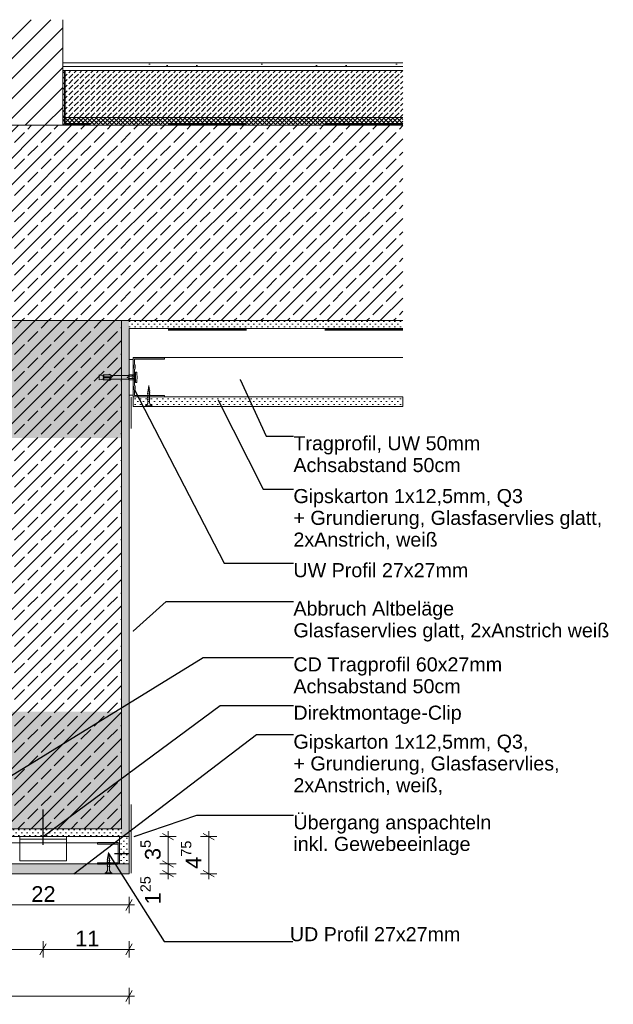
# Model space of a CAD drawing. Header units: metres. Extents: x -4 to 100, y -11 to 17.
# Tile 700 of 728: x 86.023 to 86.782, y -10.859 to -9.599. Entities that reach past the tile are written whole.
import ezdxf

# ---------------------------------------------------------------- set-up
doc = ezdxf.new("R2010")
doc.units = ezdxf.units.M
doc.header["$MEASUREMENT"] = 0
doc.linetypes.add('Strichlinie eng', pattern=[0.115, 0.075, -0.04])
doc.linetypes.add('Wipeout_Contour', pattern=[1, 0, -1])
for name, color, linetype in [('152 - Bemaßung_ Beschriftung.Ausbau', 7, 'Continuous'), ('301 - Elemente.Linie', 7, 'Continuous'), ('603 - Struktur.Bodenplatte_ Decke Roh', 7, 'Continuous'), ('605 - Struktur.Wand Innen', 7, 'Continuous'), ('608 - Struktur.Träger', 7, 'Continuous'), ('650 - Abdeckung.Fußboden Aufbau', 7, 'Continuous'), ('653 - Abdeckung.TB Verkofferung', 7, 'Continuous'), ('Neubau_301 - Elemente.Linie', 7, 'Continuous'), ('Neubau_651 - Abdeckung.Decke abgehängt_ bekleidet', 7, 'Continuous'), ('Neubau_653 - Abdeckung.TB Verkofferung', 7, 'Continuous'), ('Neubau_660 - Unterkonstruktion.Trockenbau', 7, 'Continuous')]:
    doc.layers.add(name, color=color, linetype=linetype)
doc.styles.add('ERSTELLTER_STIL_2', font='txt')
doc.dimstyles.new('ERSTELLTER_STIL__15', dxfattribs={"dimtxt": 0.02, "dimasz": 0.01064, "dimexe": 0.18, "dimexo": 0.0625, "dimgap": 0, "dimtad": 1, "dimtih": 1, "dimtoh": 1, "dimzin": 0, "dimdsep": 46, "dimtxsty": 'ERSTELLTER_STIL_2', "dimblk": 'ARROWHEAD_2', "dimblk1": 'ARROWHEAD_2', "dimblk2": 'ARROWHEAD_2', "dimcen": 0.09, "dimse1": 1, "dimse2": 1, "dimclrd": 7, "dimclre": 7, "dimclrt": 7, "dimazin": 0, "dimtfac": 1, "dimtdec": 4, "dimtmove": 0, "dimatfit": 3, "dimfxl": 1, "dimtolj": 1, "dimtzin": 0, "dimarcsym": 0})
doc.dimstyles.new('ERSTELLTER_STIL__17', dxfattribs={"dimtxt": 0.02, "dimasz": 0.01064, "dimexe": 0.18, "dimexo": 0.0625, "dimgap": 0, "dimtad": 1, "dimzin": 0, "dimdsep": 46, "dimtxsty": 'ERSTELLTER_STIL_2', "dimblk": 'ARROWHEAD_2', "dimblk1": 'ARROWHEAD_2', "dimblk2": 'ARROWHEAD_2', "dimcen": 0.09, "dimse1": 1, "dimse2": 1, "dimclrd": 7, "dimclre": 7, "dimclrt": 7, "dimazin": 0, "dimtfac": 1, "dimtdec": 4, "dimtmove": 0, "dimatfit": 3, "dimfxl": 1, "dimtolj": 1, "dimtzin": 0, "dimarcsym": 0})
doc.dimstyles.new('ERSTELLTER_STIL__18', dxfattribs={"dimtxt": 0.02, "dimasz": 0.01064, "dimexe": 0.18, "dimexo": 0.5, "dimgap": 0, "dimtad": 1, "dimtih": 1, "dimtoh": 1, "dimzin": 0, "dimdsep": 46, "dimtxsty": 'ERSTELLTER_STIL_2', "dimblk": 'ARROWHEAD_2', "dimblk1": 'ARROWHEAD_2', "dimblk2": 'ARROWHEAD_2', "dimcen": 0.09, "dimse1": 1, "dimse2": 1, "dimclrd": 7, "dimclre": 7, "dimclrt": 7, "dimazin": 0, "dimtfac": 1, "dimtdec": 4, "dimtmove": 0, "dimatfit": 3, "dimfxl": 1, "dimtolj": 1, "dimtzin": 0, "dimarcsym": 0})
doc.dimstyles.new('ERSTELLTER_STIL__20', dxfattribs={"dimtxt": 0.18, "dimasz": 0.001824, "dimexe": 0.18, "dimexo": 0.0625, "dimgap": 0, "dimtad": 0, "dimtih": 1, "dimtoh": 1, "dimdec": 4, "dimzin": 0, "dimdsep": 46, "dimcen": 0.09, "dimadec": 0, "dimazin": 0, "dimtfac": 1, "dimtdec": 4, "dimtmove": 0, "dimatfit": 3, "dimldrblk": 'ARROWHEAD_11', "dimfxl": 1, "dimtolj": 1, "dimtzin": 0, "dimarcsym": 0})
pattern_1 = [(45, (80.152993, -16.349286), (-0.003535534, 0.003535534), [0, -0.005])]
pattern_2 = [(45, (80.152993, -16.349286), (-0.01697056, 0.01697056), []), (45, (80.144508, -16.3408), (-0.01697056, 0.01697056), [0.018, -0.006])]

# ---------------------------------------------------------------- blocks, each defined once
blk = doc.blocks.new('*D818', base_point=(80.153, -16.3493))
at = {"layer": '152 - Bemaßung_ Beschriftung.Ausbau', "color": 7, "linetype": 'Continuous', "lineweight": 5}
for p, q in [((85.567, -10.7248), (85.5589, -10.7388)), ((85.947, -10.7248), (85.9389, -10.7388)), ((85.943, -10.7423), (85.943, -10.7213)), ((85.563, -10.7318), (85.943, -10.7318)), ((85.943, -10.7318), (86.163, -10.7318))]:
    blk.add_line(p, q, dxfattribs=at)
at = {"layer": '152 - Bemaßung_ Beschriftung.Ausbau', "color": 7, "lineweight": 5, "insert": (85.7378, -10.7278), "char_height": 0.02, "attachment_point": 7, "style": 'ERSTELLTER_STIL_2'}
blk.add_mtext('\\A1;{\\pql;\\fArial|b0|i0|c0|p38;38}', dxfattribs=at)
blk = doc.blocks.new('ARROWHEAD_2')
at = {"color": 0, "linetype": 'Continuous', "lineweight": 0}
for p, q in [((0, 0), (-1, 0)), ((-0.38, -0.66), (0.38, 0.66))]:
    blk.add_line(p, q, dxfattribs=at)
blk = doc.blocks.new('*D819', base_point=(80.153, -16.3493))
at = {"layer": '152 - Bemaßung_ Beschriftung.Ausbau', "color": 7, "linetype": 'Continuous', "lineweight": 5}
for p, q in [((85.947, -10.7248), (85.9389, -10.7388)), ((86.1589, -10.7388), (86.167, -10.7248)), ((86.163, -10.7423), (86.163, -10.7213)), ((85.943, -10.7318), (86.163, -10.7318)), ((86.163, -10.7318), (86.1698, -10.7318))]:
    blk.add_line(p, q, dxfattribs=at)
at = {"layer": '152 - Bemaßung_ Beschriftung.Ausbau', "color": 7, "lineweight": 5, "insert": (86.0378, -10.7278), "char_height": 0.02, "attachment_point": 7, "style": 'ERSTELLTER_STIL_2'}
blk.add_mtext('\\A1;{\\pql;\\fArial|b0|i0|c0|p38;22}', dxfattribs=at)
blk = doc.blocks.new('*D823', base_point=(80.153, -16.3493))
at = {"layer": '152 - Bemaßung_ Beschriftung.Ausbau', "color": 7, "linetype": 'Continuous', "lineweight": 5}
for p, q in [((85.457, -10.7817), (85.4489, -10.7957)), ((85.453, -10.7992), (85.453, -10.7782)), ((86.057, -10.7817), (86.0489, -10.7957)), ((85.203, -10.7887), (85.453, -10.7887)), ((85.453, -10.7887), (86.053, -10.7887))]:
    blk.add_line(p, q, dxfattribs=at)
at = {"layer": '152 - Bemaßung_ Beschriftung.Ausbau', "color": 7, "lineweight": 5, "insert": (85.7378, -10.7847), "char_height": 0.02, "attachment_point": 7, "style": 'ERSTELLTER_STIL_2'}
blk.add_mtext('\\A1;{\\pql;\\fArial|b0|i0|c0|p38;60}', dxfattribs=at)
blk = doc.blocks.new('*D824', base_point=(80.153, -16.3493))
at = {"layer": '152 - Bemaßung_ Beschriftung.Ausbau', "color": 7, "linetype": 'Continuous', "lineweight": 5}
for p, q in [((86.057, -10.7817), (86.0489, -10.7957)), ((86.053, -10.7992), (86.053, -10.7782)), ((86.1589, -10.7957), (86.167, -10.7817)), ((86.163, -10.7992), (86.163, -10.7782)), ((85.453, -10.7887), (86.053, -10.7887)), ((86.053, -10.7887), (86.163, -10.7887)), ((86.163, -10.7887), (86.1698, -10.7887))]:
    blk.add_line(p, q, dxfattribs=at)
at = {"layer": '152 - Bemaßung_ Beschriftung.Ausbau', "color": 7, "lineweight": 5, "insert": (86.0938, -10.7847), "char_height": 0.02, "attachment_point": 7, "style": 'ERSTELLTER_STIL_2'}
blk.add_mtext('\\A1;{\\pql;\\fArial|b0|i0|c0|p38;11}', dxfattribs=at)
blk = doc.blocks.new('*D825', base_point=(80.153, -16.3493))
at = {"layer": '152 - Bemaßung_ Beschriftung.Ausbau', "color": 7, "linetype": 'Continuous', "lineweight": 5}
for p, q in [((85.207, -10.8414), (85.1989, -10.8554)), ((85.203, -10.8589), (85.203, -10.8379)), ((86.1589, -10.8554), (86.167, -10.8414)), ((86.163, -10.8589), (86.163, -10.8379)), ((85.1961, -10.8484), (85.203, -10.8484)), ((85.203, -10.8484), (86.163, -10.8484)), ((86.163, -10.8484), (86.1698, -10.8484))]:
    blk.add_line(p, q, dxfattribs=at)
at = {"layer": '152 - Bemaßung_ Beschriftung.Ausbau', "color": 7, "lineweight": 5, "insert": (85.6678, -10.8444), "char_height": 0.02, "attachment_point": 7, "style": 'ERSTELLTER_STIL_2'}
blk.add_mtext('\\A1;{\\pql;\\fArial|b0|i0|c0|p38;96}', dxfattribs=at)
blk = doc.blocks.new('*D834', base_point=(80.153, -16.3493))
at = {"layer": '152 - Bemaßung_ Beschriftung.Ausbau', "color": 7, "linetype": 'Continuous', "lineweight": 5}
for p, q in [((86.2232, -10.6793), (86.2022, -10.6793)), ((86.2057, -10.6752), (86.2197, -10.6833)), ((86.2127, -10.6918), (86.2127, -10.6793)), ((86.2232, -10.6918), (86.2022, -10.6918)), ((86.2057, -10.6877), (86.2197, -10.6958)), ((86.2127, -10.6986), (86.2127, -10.6918))]:
    blk.add_line(p, q, dxfattribs=at)
at = {"layer": '152 - Bemaßung_ Beschriftung.Ausbau', "color": 7, "lineweight": 5, "insert": (86.2089, -10.731), "char_height": 0.02, "attachment_point": 7, "rotation": 90, "style": 'ERSTELLTER_STIL_2'}
blk.add_mtext('\\A1;{\\pql;\\fArial|b0|i0|c0|p38;1\\fArial|b0|i0|c0|p38;\\A1{\\H.66x;\\S25^  ;}}', dxfattribs=at)
blk = doc.blocks.new('*D835', base_point=(80.153, -16.3493))
at = {"layer": '152 - Bemaßung_ Beschriftung.Ausbau', "color": 7, "linetype": 'Continuous', "lineweight": 5}
for p, q in [((86.2197, -10.6483), (86.2057, -10.6402)), ((86.2127, -10.6443), (86.2127, -10.6374)), ((86.2232, -10.6443), (86.2022, -10.6443)), ((86.2127, -10.6793), (86.2127, -10.6443)), ((86.2232, -10.6793), (86.2022, -10.6793)), ((86.2057, -10.6752), (86.2197, -10.6833))]:
    blk.add_line(p, q, dxfattribs=at)
at = {"layer": '152 - Bemaßung_ Beschriftung.Ausbau', "color": 7, "lineweight": 5, "insert": (86.209, -10.6744), "char_height": 0.02, "attachment_point": 7, "rotation": 90, "style": 'ERSTELLTER_STIL_2'}
blk.add_mtext('\\A1;{\\pql;\\fArial|b0|i0|c0|p38;3\\fArial|b0|i0|c0|p38;\\A1{\\H.66x;\\S5^  ;}}', dxfattribs=at)
blk = doc.blocks.new('*D836', base_point=(80.153, -16.3493))
at = {"layer": '152 - Bemaßung_ Beschriftung.Ausbau', "color": 7, "linetype": 'Continuous', "lineweight": 5}
for p, q in [((86.2717, -10.6483), (86.2577, -10.6402)), ((86.2647, -10.6443), (86.2647, -10.6374)), ((86.2752, -10.6443), (86.2542, -10.6443)), ((86.2647, -10.6918), (86.2647, -10.6443)), ((86.2752, -10.6918), (86.2542, -10.6918)), ((86.2577, -10.6877), (86.2717, -10.6958)), ((86.2647, -10.6986), (86.2647, -10.6918))]:
    blk.add_line(p, q, dxfattribs=at)
at = {"layer": '152 - Bemaßung_ Beschriftung.Ausbau', "color": 7, "lineweight": 5, "insert": (86.2609, -10.6856), "char_height": 0.02, "attachment_point": 7, "rotation": 90, "style": 'ERSTELLTER_STIL_2'}
blk.add_mtext('\\A1;{\\pql;\\fArial|b0|i0|c0|p38;4\\fArial|b0|i0|c0|p38;\\A1{\\H.66x;\\S75^  ;}}', dxfattribs=at)
blk = doc.blocks.new('ARROWHEAD_11')
at = {"color": 0, "linetype": 'Continuous', "lineweight": 0}
blk.add_line((0, 0), (-1, 0), dxfattribs=at)
at = {"color": 0, "linetype": 'Continuous', "lineweight": 0, "const_width": 0.25, "flags": 128}
blk.add_lwpolyline([(-0.125, 0, 1), (0.125, 0, 1)], format="xyb", close=True, dxfattribs=at)

msp = doc.modelspace()

# ---------------------------------------------------------------- hatches: boundary and pattern name
at = {"layer": '603 - Struktur.Bodenplatte_ Decke Roh', "linetype": 'Continuous', "lineweight": 5}
h = msp.add_hatch(dxfattribs=at)
h.set_pattern_fill('Beton__Stahlbeton_0004', style=0, pattern_type=2)
h.set_pattern_definition(pattern_2)
h.paths.add_polyline_path([(86.513, -9.7343), (84.8535, -9.7343), (84.8535, -9.9843), (85.343, -9.9843), (85.563, -9.9843), (85.943, -9.9843), (86.163, -9.9843), (86.513, -9.9843)])
h = msp.add_hatch(dxfattribs=at)
h.set_pattern_fill('Gips_0004', style=0, pattern_type=2)
h.set_pattern_definition(pattern_1)
h.paths.add_polyline_path([(86.163, -9.9843), (86.163, -9.9943), (86.513, -9.9943), (86.513, -9.9843)])
at = {"layer": '608 - Struktur.Träger', "linetype": 'Continuous', "lineweight": 5}
h = msp.add_hatch(dxfattribs=at)
h.set_pattern_fill('Beton__Stahlbeton_0004', style=0, pattern_type=2)
h.set_pattern_definition(pattern_2)
h.paths.add_polyline_path([(85.953, -10.6343), (86.153, -10.6343), (86.153, -9.9843), (85.953, -9.9843)])
at = {"layer": '608 - Struktur.Träger', "linetype": 'Continuous', "lineweight": 0, "true_color": 0x3f1a1a}
for points in [[(85.953, -10.1343), (86.153, -10.1343), (86.153, -9.9843), (85.953, -9.9843)], [(85.953, -10.6343), (86.153, -10.6343), (86.153, -10.4843), (85.953, -10.4843)]]:
    msp.add_hatch(color=19, dxfattribs=at).paths.add_polyline_path(points)
at = {"layer": '608 - Struktur.Träger', "linetype": 'Continuous', "lineweight": 5}
h = msp.add_hatch(dxfattribs=at)
h.set_pattern_fill('Gips_0004', style=0, pattern_type=2)
h.set_pattern_definition(pattern_1)
h.paths.add_polyline_path([(86.153, -10.6443), (86.163, -10.6443), (86.163, -9.9843), (86.153, -9.9843), (86.153, -10.6343)])
h = msp.add_hatch(dxfattribs=at)
h.set_pattern_fill('Gips_0004', style=0, pattern_type=2)
h.set_pattern_definition(pattern_1)
h.paths.add_polyline_path([(86.153, -10.6343), (85.953, -10.6343), (85.953, -10.6443), (86.153, -10.6443)])
at = {"layer": '653 - Abdeckung.TB Verkofferung', "linetype": 'Continuous', "lineweight": 5}
h = msp.add_hatch(dxfattribs=at)
h.set_pattern_fill('Gips_0004', style=0, pattern_type=2)
h.set_pattern_definition(pattern_1)
h.paths.add_polyline_path([(86.1505, -10.6793), (86.163, -10.6793), (86.163, -10.6443), (86.1505, -10.6443)])
at = {"layer": 'Neubau_651 - Abdeckung.Decke abgehängt_ bekleidet', "linetype": 'Continuous', "lineweight": 5}
h = msp.add_hatch(dxfattribs=at)
h.set_pattern_fill('Gips_0004', style=0, pattern_type=2)
h.set_pattern_definition(pattern_1)
h.paths.add_polyline_path([(86.513, -10.0818), (86.168, -10.0818), (86.168, -10.0943), (86.513, -10.0943)])
at = {"layer": 'Neubau_653 - Abdeckung.TB Verkofferung', "linetype": 'Continuous', "lineweight": 5}
h = msp.add_hatch(dxfattribs=at)
h.set_pattern_fill('Gips_0004', style=0, pattern_type=2)
h.set_pattern_definition(pattern_1)
h.paths.add_polyline_path([(85.203, -10.6793), (85.203, -10.6918), (86.163, -10.6918), (86.163, -10.6793)])

# ---------------------------------------------------------------- linework, layer by layer
at = {"layer": '301 - Elemente.Linie', "color": 1, "linetype": 'Continuous', "lineweight": 5}
for p, q in [((86.1306, -10.0538), (86.1306, -10.0563)), ((86.1306, -10.0573), (86.1306, -10.0598)), ((86.1396, -10.0563), (86.1396, -10.0573)), ((86.1711, -10.0553), (86.1636, -10.0553)), ((86.1636, -10.0583), (86.1711, -10.0583)), ((86.1664, -10.0545), (86.1674, -10.0545)), ((86.1664, -10.0575), (86.1674, -10.0575))]:
    msp.add_line(p, q, dxfattribs=at)
at = {"layer": '301 - Elemente.Linie', "color": 92, "linetype": 'Strichlinie eng', "lineweight": 35, "ltscale": 0.2, "true_color": 0x00be00, "flags": 128}
msp.add_lwpolyline([(86.513, -9.9961), (86.1653, -9.9961), (86.1653, -10.0461)], dxfattribs=at)
at = {"layer": '301 - Elemente.Linie', "color": 1, "linetype": 'Continuous', "lineweight": 5}
msp.add_lwpolyline([(86.1727, -10.0507), (86.1729, -10.0537, -0.038322), (86.1729, -10.0598), (86.1727, -10.0628, -0.39195), (86.1722, -10.0633), (86.1716, -10.0633, -0.414214), (86.1711, -10.0628), (86.1711, -10.0508, -0.414214), (86.1716, -10.0503), (86.1722, -10.0503, -0.39195)], format="xyb", close=True, dxfattribs=at)
for points in [[(86.1296, -10.0543), (86.1246, -10.0538), (86.1246, -10.0598), (86.1296, -10.0593)], [(86.1386, -10.0538), (86.1384, -10.0528), (86.1356, -10.0538)], [(86.1386, -10.0598), (86.1384, -10.0608), (86.1356, -10.0598)]]:
    msp.add_lwpolyline(points, dxfattribs=at)
for points in [[(86.1296, -10.0538), (86.1296, -10.0563), (86.1396, -10.0563), (86.1396, -10.0538)], [(86.1396, -10.0573), (86.1396, -10.0598), (86.1296, -10.0598), (86.1296, -10.0573)]]:
    msp.add_lwpolyline(points, close=True, dxfattribs=at)
at = {"layer": '301 - Elemente.Linie', "color": 1, "linetype": 'Continuous', "lineweight": 5, "flags": 128}
for points in [[(86.1711, -10.0538), (86.1636, -10.0538), (86.1604, -10.0543), (86.1396, -10.0543)], [(86.1711, -10.0598), (86.1636, -10.0598), (86.1604, -10.0593), (86.1396, -10.0593)]]:
    msp.add_lwpolyline(points, dxfattribs=at)
msp.add_lwpolyline([(86.1604, -10.0543), (86.1636, -10.0553), (86.1606, -10.0566, 0.659396), (86.1606, -10.057), (86.1636, -10.0583), (86.1604, -10.0593)], format="xyb", dxfattribs=at)
at = {"layer": '603 - Struktur.Bodenplatte_ Decke Roh', "color": 7, "linetype": 'Continuous', "lineweight": 5}
msp.add_line((86.513, -9.9943), (86.163, -9.9943), dxfattribs=at)
at = {"layer": '603 - Struktur.Bodenplatte_ Decke Roh', "color": 7, "linetype": 'Continuous', "lineweight": 13, "flags": 128}
msp.add_lwpolyline([(86.513, -9.9843), (86.163, -9.9843), (86.153, -9.9843), (85.953, -9.9843), (85.943, -9.9843), (85.563, -9.9843), (85.553, -9.9843), (85.353, -9.9843), (85.343, -9.9843), (84.8535, -9.9843)], dxfattribs=at)
at = {"layer": '608 - Struktur.Träger', "color": 7, "linetype": 'Continuous', "lineweight": 13}
for p, q in [((86.153, -9.9843), (86.153, -10.6343)), ((86.153, -10.6343), (85.953, -10.6343))]:
    msp.add_line(p, q, dxfattribs=at)
at = {"layer": '608 - Struktur.Träger', "color": 7, "linetype": 'Continuous', "lineweight": 5}
for p, q in [((86.163, -9.9943), (86.163, -10.0548)), ((86.163, -10.0943), (86.163, -10.6443)), ((85.943, -10.6443), (86.163, -10.6443))]:
    msp.add_line(p, q, dxfattribs=at)
at = {"layer": '608 - Struktur.Träger', "color": 1, "linetype": 'Continuous', "lineweight": 13, "flags": 128}
msp.add_lwpolyline([(86.513, -10.0818), (86.168, -10.0818), (86.168, -10.0316), (86.513, -10.0316)], dxfattribs=at)
at = {"layer": '608 - Struktur.Träger', "color": 7, "linetype": 'Continuous', "lineweight": 5, "flags": 128}
msp.add_lwpolyline([(86.163, -10.0548), (86.163, -10.0818), (86.163, -10.0943)], dxfattribs=at)
at = {"layer": '608 - Struktur.Träger', "color": 1, "linetype": 'Continuous', "lineweight": 13, "flags": 128}
msp.add_lwpolyline([(85.2155, -10.6793), (86.1505, -10.6793), (86.1505, -10.6523), (85.2155, -10.6523)], close=True, dxfattribs=at)
at = {"layer": '653 - Abdeckung.TB Verkofferung', "color": 1, "linetype": 'Continuous', "lineweight": 13}
for p, q in [((86.1656, -10.1222), (86.1656, -10.0822)), ((86.1656, -10.6913), (86.1656, -10.6034))]:
    msp.add_line(p, q, dxfattribs=at)
at = {"layer": '653 - Abdeckung.TB Verkofferung', "color": 1, "linetype": 'Continuous', "lineweight": 13, "flags": 128}
msp.add_lwpolyline([(86.1505, -10.6793), (86.163, -10.6793), (86.163, -10.6443), (86.1505, -10.6443)], close=True, dxfattribs=at)
at = {"layer": 'Neubau_301 - Elemente.Linie', "color": 1, "linetype": 'Continuous', "lineweight": 25, "flags": 128}
for points in [[(86.053, -10.6549), (86.053, -10.6095)], [(86.1442, -10.6658), (86.163, -10.6658)]]:
    msp.add_lwpolyline(points, dxfattribs=at)
at = {"layer": 'Neubau_301 - Elemente.Linie', "color": 1, "linetype": 'Continuous', "lineweight": 18, "flags": 128}
for points in [[(86.023, -10.6443), (86.083, -10.6443), (86.083, -10.6755), (86.023, -10.6755)], [(86.023, -10.6443), (86.083, -10.6443), (86.083, -10.6475), (86.023, -10.6475)]]:
    msp.add_lwpolyline(points, close=True, dxfattribs=at)
at = {"layer": 'Neubau_651 - Abdeckung.Decke abgehängt_ bekleidet', "color": 1, "linetype": 'Continuous', "lineweight": 13, "flags": 128}
msp.add_lwpolyline([(86.513, -10.0818), (86.168, -10.0818), (86.168, -10.0943), (86.513, -10.0943)], close=True, dxfattribs=at)
at = {"layer": 'Neubau_653 - Abdeckung.TB Verkofferung', "color": 1, "linetype": 'Continuous', "lineweight": 13, "flags": 128}
msp.add_lwpolyline([(85.203, -10.6793), (85.203, -10.6918), (86.163, -10.6918), (86.163, -10.6793)], close=True, dxfattribs=at)
at = {"layer": 'Neubau_660 - Unterkonstruktion.Trockenbau', "color": 1, "linetype": 'Continuous', "lineweight": 5}
for p, q in [((86.19, -10.0765), (86.186, -10.0775)), ((86.1896, -10.0741), (86.1862, -10.0749)), ((86.1893, -10.0719), (86.1867, -10.0724)), ((86.1889, -10.0696), (86.1871, -10.0699)), ((86.19, -10.0791), (86.186, -10.0801)), ((86.19, -10.0817), (86.186, -10.0827)), ((86.19, -10.0843), (86.186, -10.0853)), ((86.1922, -10.0933), (86.1837, -10.0933)), ((86.1355, -10.6671), (86.1373, -10.6674)), ((86.1345, -10.674), (86.1385, -10.675)), ((86.1345, -10.6766), (86.1385, -10.6776)), ((86.1345, -10.6792), (86.1385, -10.6802)), ((86.1348, -10.6716), (86.1383, -10.6724)), ((86.1352, -10.6694), (86.1378, -10.6699)), ((86.1322, -10.6908), (86.1407, -10.6908)), ((86.1345, -10.6818), (86.1385, -10.6828))]:
    msp.add_line(p, q, dxfattribs=at)
at = {"layer": 'Neubau_660 - Unterkonstruktion.Trockenbau', "color": 1, "linetype": 'Continuous', "lineweight": 5, "flags": 128}
msp.add_lwpolyline([(86.168, -10.0338), (86.163, -10.0338), (86.163, -10.0798), (86.168, -10.0798)], close=True, dxfattribs=at)
for points in [[(86.208, -10.0818), (86.17, -10.0818, -0.414214), (86.168, -10.0798), (86.168, -10.0743, -0.156603), (86.1686, -10.0722, 0.156603), (86.169, -10.0712), (86.169, -10.0694, 0.156603), (86.1686, -10.0684, -0.156603), (86.168, -10.0663), (86.168, -10.0473, -0.156603), (86.1686, -10.0452, 0.156603), (86.169, -10.0442), (86.169, -10.0424, 0.156603), (86.1686, -10.0414, -0.156603), (86.168, -10.0393), (86.168, -10.0338, -0.414214), (86.17, -10.0318), (86.208, -10.0318), (86.208, -10.0335), (86.17, -10.0335, 0.414214), (86.1697, -10.0338), (86.1697, -10.0393, 0.156603), (86.1701, -10.0403, -0.156603), (86.1707, -10.0424), (86.1707, -10.0442, -0.156603), (86.1701, -10.0462, 0.156603), (86.1697, -10.0473), (86.1697, -10.0663, 0.156603), (86.1701, -10.0673, -0.156603), (86.1707, -10.0694), (86.1707, -10.0712, -0.156603), (86.1701, -10.0732, 0.156603), (86.1697, -10.0743), (86.1697, -10.0798, 0.414214), (86.17, -10.08), (86.208, -10.08)], [(86.1869, -10.0762), (86.1869, -10.0888, -0.304192), (86.1837, -10.0933), (86.1837, -10.0943), (86.1922, -10.0943), (86.1922, -10.0933, -0.304191), (86.1891, -10.0888), (86.1891, -10.0762), (86.188, -10.0671)], [(86.1225, -10.6795), (86.1485, -10.6795, 0.414214), (86.1505, -10.6775), (86.1505, -10.654, 0.414214), (86.1485, -10.652), (86.1225, -10.652), (86.1225, -10.6538), (86.1485, -10.6538, -0.414214), (86.1487, -10.654), (86.1487, -10.6775, -0.414214), (86.1485, -10.6778), (86.1225, -10.6778)], [(86.1376, -10.6737), (86.1376, -10.6863, 0.304192), (86.1407, -10.6908), (86.1407, -10.6918), (86.1322, -10.6918), (86.1322, -10.6908, 0.304191), (86.1354, -10.6863), (86.1354, -10.6737), (86.1365, -10.6646)]]:
    msp.add_lwpolyline(points, format="xyb", close=True, dxfattribs=at)

# ---------------------------------------------------------------- texts
at = {"layer": '152 - Bemaßung_ Beschriftung.Ausbau', "color": 7, "linetype": 'Continuous', "lineweight": 9, "char_height": 0.018, "attachment_point": 1, "style": 'ERSTELLTER_STIL_2'}
for s, insert, line_spacing_factor in [('\\A1;{\\pql;\\fArial|b0|i0|c0|p38;Tragprofil, \\fArial|b0|i0|c0|p38;UW\\fArial|b0|i0|c0|p38; \\fArial|b0|i0|c0|p38;50\\fArial|b0|i0|c0|p38;mm\\P\\pql;\\fArial|b0|i0|c0|p38;Achsabstand 50cm}', (86.373, -10.1321), 0.930826), ('\\A1;{\\pql;\\fArial|b0|i0|c0|p38;Gipskarton 1x12,5mm, Q3\\P\\pql;\\fArial|b0|i0|c0|p38;+ Grundierung, \\fArial|b0|i0|c0|p38;Glasfaser\\fArial|b0|i0|c0|p38;vlies\\fArial|b0|i0|c0|p38; glatt\\fArial|b0|i0|c0|p38;, \\P\\pql;\\fArial|b0|i0|c0|p38;2xAnstrich, weiß}', (86.373, -10.1997), 0.927842), ('\\A1;{\\pql;\\fArial|b0|i0|c0|p38;Abbruch Altbeläge\\P\\pql;\\fArial|b0|i0|c0|p38;Glasfaservlies glatt, 2xAnstrich weiß}', (86.373, -10.3435), 0.930574), ('\\A1;{\\pql;\\fArial|b0|i0|c0|p38;CD Tragprofil 60x27mm\\P\\pql;\\fArial|b0|i0|c0|p38;Achsabstand 50\\fArial|b0|i0|c0|p38;c\\fArial|b0|i0|c0|p38;m}', (86.373, -10.415), 0.930826), ('\\A1;{\\pql;\\fArial|b0|i0|c0|p38;Gipskarton 1x12,5mm, Q\\fArial|b0|i0|c0|p38;3,\\P\\pql;\\fArial|b0|i0|c0|p38;+ Grundierung, Glasfaservlies, \\P\\pql;\\fArial|b0|i0|c0|p38;2xAnstrich, weiß\\fArial|b0|i0|c0|p38;,}', (86.373, -10.5139), 0.927842), ('\\A1;{\\pql;\\fArial|b0|i0|c0|p38;Übergang anspachteln\\P\\pql;\\fArial|b0|i0|c0|p38;inkl. Gewebeeinlage}', (86.373, -10.6171), 0.918836)]:
    msp.add_mtext(s, dxfattribs=dict(at, insert=insert, line_spacing_factor=line_spacing_factor))
at = {"layer": '152 - Bemaßung_ Beschriftung.Ausbau', "color": 7, "linetype": 'Continuous', "lineweight": 9, "char_height": 0.018, "style": 'ERSTELLTER_STIL_2'}
for s, insert, attachment_point in [('\\A1;{\\pql;\\fArial|b0|i0|c0|p38;U\\fArial|b0|i0|c0|p38;W\\fArial|b0|i0|c0|p38; Profil 27x27mm}', (86.373, -10.2945), 1), ('\\A1;{\\pql;\\fArial|b0|i0|c0|p38;Direktmontage-Clip}', (86.373, -10.4768), 1), ('\\A1;{\\pqr;\\fArial|b0|i0|c0|p38;UD\\fArial|b0|i0|c0|p38; Profil 27x27mm}', (86.5864, -10.7784), 9)]:
    msp.add_mtext(s, dxfattribs=dict(at, insert=insert, attachment_point=attachment_point))

# ---------------------------------------------------------------- dimensions: what is measured, and where the dimension line sits
at = {"layer": '152 - Bemaßung_ Beschriftung.Ausbau', "color": 7, "linetype": 'Continuous', "lineweight": 5}
for base, p1, p2, picture, middle in [((86.21265456, -10.64428606), (86.16297551, -10.67928607), (86.16297551, -10.64428606), '*D835', (86.19865456, -10.63974781)), ((86.2647, -10.6443), (86.163, -10.6918), (86.163, -10.6443), '*D836', (86.2507, -10.6434)), ((86.2127, -10.6793), (86.163, -10.6918), (86.163, -10.6793), '*D834', (86.1987, -10.6888))]:
    dim = msp.add_linear_dim(base=base, p1=p1, p2=p2, angle=90, dimstyle='ERSTELLTER_STIL__17', dxfattribs=at)
    dim.commit()
    dim.dimension.update_dxf_attribs({"geometry": picture, "text_midpoint": middle, "dimtype": 160, "text_rotation": 90})
for base, p1, p2, dimstyle, picture, middle in [((86.053, -10.7887), (85.453, -10.6095), (86.053, -10.6095), 'ERSTELLTER_STIL__15', '*D823', (85.753, -10.7747)), ((86.163, -10.7887), (86.053, -10.6095), (86.163, -10.6568), 'ERSTELLTER_STIL__15', '*D824', (86.1091, -10.7747)), ((85.943, -10.7318), (85.563, -10.6443), (85.943, -10.6443), 'ERSTELLTER_STIL__18', '*D818', (85.753, -10.7178)), ((86.163, -10.7318), (85.943, -10.6443), (86.163, -10.6443), 'ERSTELLTER_STIL__18', '*D819', (86.053, -10.7178)), ((86.163, -10.8484), (85.203, -10.6918), (86.163, -10.6568), 'ERSTELLTER_STIL__15', '*D825', (85.683, -10.8344))]:
    dim = msp.add_linear_dim(base=base, p1=p1, p2=p2, dimstyle=dimstyle, dxfattribs=at)
    dim.commit()
    dim.dimension.update_dxf_attribs({"geometry": picture, "text_midpoint": middle, "dimtype": 160})

# ---------------------------------------------------------------- leaders
at = {"layer": '152 - Bemaßung_ Beschriftung.Ausbau', "color": 7, "linetype": 'Continuous', "lineweight": 9, "annotation_type": 0, "has_hookline": 1, "hookline_direction": 0}
for points, text_width in [([(86.305, -10.0596), (86.3381, -10.1321), (86.373, -10.1321)], 0.2365), ([(86.1698, -10.0726), (86.2845, -10.2945), (86.373, -10.2945)], 0.2198), ([(86.2768, -10.086), (86.3344, -10.1997), (86.373, -10.1997)], 0.3912), ([(86.168, -10.3816), (86.2103, -10.3435), (86.373, -10.3435)], 0.4014), ([(85.8553, -10.663), (86.2574, -10.415), (86.373, -10.415)], 0.2638), ([(86.053, -10.6443), (86.2795, -10.4768), (86.373, -10.4768)], 0.2121), ([(86.0924, -10.6918), (86.3259, -10.5139), (86.373, -10.5139)], 0.3364), ([(86.1694, -10.6441), (86.2494, -10.6171), (86.373, -10.6171)], 0.2491), ([(86.1365, -10.6658), (86.2078, -10.7784), (86.3722, -10.7784)], 0.2142)]:
    msp.add_leader(points, dimstyle='ERSTELLTER_STIL__20', dxfattribs=dict(at, text_width=text_width))

# ---------------------------------------------------------------- next in the draw order: wipeouts: each hides what was drawn before it
at = {"color": 254, "linetype": 'Wipeout_Contour', "lineweight": 0, "ltscale": 346.24409}
msp.add_wipeout([(85.958, -9.5993), (85.958, -9.7343), (86.078, -9.7343), (86.078, -9.5993)], dxfattribs=at).dxf.layer = '605 - Struktur.Wand Innen'

# ---------------------------------------------------------------- next in the draw order: hatches: boundary and pattern name
at = {"layer": '605 - Struktur.Wand Innen', "linetype": 'Continuous', "lineweight": 5}
h = msp.add_hatch(dxfattribs=at)
h.set_pattern_fill('MW_Ziegel_0004', style=0, pattern_type=2)
h.set_pattern_definition([(45, (80.152993, -16.349286), (-0.01272792, 0.01272792), [])])
h.paths.add_polyline_path([(85.958, -9.5993), (85.958, -9.7343), (86.078, -9.7343), (86.078, -9.5993)])
at = {"layer": '650 - Abdeckung.Fußboden Aufbau', "linetype": 'Continuous', "lineweight": 5}
h = msp.add_hatch(dxfattribs=at)
h.set_pattern_fill('Teppich_0004', style=0, pattern_type=2)
h.set_pattern_definition([(45, (80.152993, -16.289286), (-0.01909188, 0.01909188), [0, -0.018, 0, -0.027]), (110, (80.212993, -16.289286), (0.0253717, 0.00923454), [0, -0.0132, 0, -0.0228])])
h.paths.add_polyline_path([(86.513, -9.6543), (86.078, -9.6543), (86.078, -9.6593), (86.513, -9.6593)])
h = msp.add_hatch(dxfattribs=at)
h.set_pattern_fill('Zementgebunden_0004', style=0, pattern_type=2)
h.set_pattern_definition([(45, (80.152993, -16.349286), (-0.010606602, 0.010606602), [0, -0.015])])
h.paths.add_polyline_path([(86.078, -9.6593), (86.078, -9.6643), (86.513, -9.6643), (86.513, -9.6593)])
h = msp.add_hatch(dxfattribs=at)
h.set_pattern_fill('Beton__unbewehrt_0004', color=1, style=0, pattern_type=2)
h.set_pattern_definition([(45, (80.152993, -16.349286), (-0.007071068, 0.007071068), [0.0075, -0.0025]), (45, (80.152993, -16.342215), (-0.007071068, 0.007071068), [0.0075, -0.0025])])
h.paths.add_polyline_path([(86.078, -9.6643), (86.078, -9.7243), (86.513, -9.7243), (86.513, -9.6643)])
h = msp.add_hatch(dxfattribs=at)
h.set_pattern_fill('Dämmung__hart_2_0004', color=1, style=0, pattern_type=2)
h.set_pattern_definition([(45, (80.1529932, -16.349286), (-0.0028284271, 0.0028284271), []), (135, (80.1529932, -16.349286), (0.0028284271, 0.0028284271), [])])
h.paths.add_polyline_path([(86.078, -9.7243), (86.078, -9.7343), (86.513, -9.7343), (86.513, -9.7243)])

# ---------------------------------------------------------------- next in the draw order: linework, layer by layer
at = {"layer": '301 - Elemente.Linie', "color": 92, "linetype": 'Strichlinie eng', "lineweight": 35, "ltscale": 0.2, "true_color": 0x00be00, "flags": 128}
msp.add_lwpolyline([(86.513, -9.7323), (86.0807, -9.7323), (86.0807, -9.6043)], dxfattribs=at)
at = {"layer": '603 - Struktur.Bodenplatte_ Decke Roh', "color": 7, "linetype": 'Continuous', "lineweight": 13}
msp.add_line((86.513, -9.7343), (86.078, -9.7343), dxfattribs=at)
at = {"layer": '605 - Struktur.Wand Innen', "color": 7, "linetype": 'Continuous', "lineweight": 18}
for p, q in [((86.078, -9.5993), (86.078, -9.6543)), ((86.078, -9.7343), (85.958, -9.7343))]:
    msp.add_line(p, q, dxfattribs=at)
at = {"layer": '605 - Struktur.Wand Innen', "color": 7, "linetype": 'Continuous', "lineweight": 18, "flags": 128}
msp.add_lwpolyline([(86.078, -9.6543), (86.078, -9.6593), (86.078, -9.6643), (86.078, -9.7243), (86.078, -9.7343)], dxfattribs=at)
at = {"layer": '650 - Abdeckung.Fußboden Aufbau', "color": 1, "linetype": 'Continuous', "lineweight": 13}
for p, q in [((86.513, -9.6543), (86.078, -9.6543)), ((86.513, -9.6593), (86.078, -9.6593)), ((86.513, -9.6643), (86.078, -9.6643)), ((86.513, -9.7243), (86.078, -9.7243))]:
    msp.add_line(p, q, dxfattribs=at)

doc.saveas('drawing.dxf')
